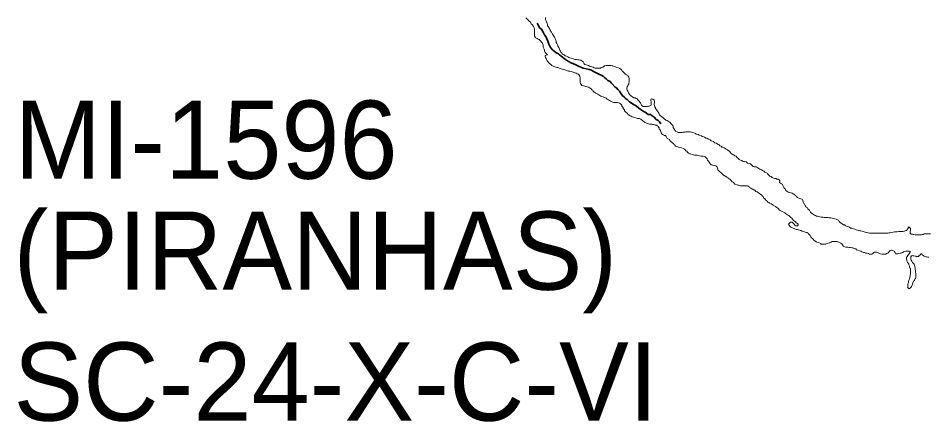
# Model space of a CAD drawing. Extents: x 553962 to 842807, y 8883888 to 9032388.
# Drawn here: x 589730 to 595557, y 8903488 to 8906068 of the extents above; entities that cross this region are included whole.
import ezdxf

# ---------------------------------------------------------------- set-up
doc = ezdxf.new("R2010")
doc.units = 0
doc.header["$LTSCALE"] = 200
doc.linetypes.add('LONG_DASH_SHORT_DASH', pattern=[9.9, 6, -1.2, 1.5, -1.2])
doc.layers.add('6', color=7, linetype='Continuous', lineweight=13)

msp = doc.modelspace()

# ---------------------------------------------------------------- linework, layer by layer
at = {"layer": '6'}
for points in [[(593090.1, 8905891.9), (593088.6, 8905896), (593087.1, 8905902), (593084.7, 8905908), (593078.2, 8905915.6), (593073.8, 8905921.6), (593069.3, 8905925.6), (593062.8, 8905931.2), (593056.9, 8905934.7), (593049.9, 8905938.3), (593043.4, 8905941.8), (593038.9, 8905945.9), (593038, 8905949.9), (593034, 8905955.4), (593033.1, 8905962.4), (593033.1, 8905966.4), (593033.2, 8905974.4), (593033.2, 8905982.9), (593033.3, 8905990.5), (593033.3, 8905996), (593032.8, 8906000), (593031.9, 8906006), (593029.9, 8906012), (593027, 8906016), (593023, 8906021.1), (593020, 8906025.6), (593012.6, 8906032.7), (593007.7, 8906042.7), (593000.7, 8906048.8), (592994.2, 8906054.8), (592990.8, 8906060.8), (592983.8, 8906064.9), (592978.9, 8906070.9)], [(593103.4, 8906072.1), (593103.9, 8906068.1), (593103.9, 8906063.6), (593104.8, 8906059.6), (593106.3, 8906055.1), (593108.3, 8906050.6), (593111.2, 8906044), (593112.7, 8906040), (593114.6, 8906034), (593116.1, 8906030), (593117.6, 8906023.9), (593118, 8906019.9), (593123, 8906013.9), (593125.5, 8906007.9), (593129.4, 8906001.8), (593131.4, 8905995.8), (593135.8, 8905989.8), (593139.3, 8905982.8), (593142.7, 8905978.7), (593146.2, 8905971.2), (593149.6, 8905966.7), (593153.1, 8905960.6), (593157, 8905952.6), (593161, 8905947.6), (593165.4, 8905939), (593168.4, 8905933), (593169.3, 8905927), (593172.3, 8905919.4), (593172.8, 8905913.9), (593176.7, 8905906.4), (593180.1, 8905897.9), (593183.1, 8905892.3), (593189.5, 8905881.3), (593192.9, 8905870.2), (593196.4, 8905864.2), (593199.8, 8905857.7), (593203.3, 8905852.1), (593207.8, 8905846.6), (593210.7, 8905840.6), (593217.7, 8905837), (593223.7, 8905834), (593230.1, 8905827.4), (593238.6, 8905824.9), (593246.1, 8905820.3), (593253.1, 8905817.3), (593260.5, 8905815.2), (593267.5, 8905812.2), (593275, 8905809.6), (593283, 8905808.1), (593287.5, 8905806.5), (593295, 8905805), (593303, 8905803.4), (593310.5, 8905802.4), (593317.5, 8905801.3), (593325, 8905799.8), (593330, 8905799.7), (593337.4, 8905796.7), (593345.4, 8905788.6), (593350.8, 8905775.6), (593355.3, 8905772.5), (593364.2, 8905771), (593371.7, 8905767.4), (593379.2, 8905765.3), (593386.7, 8905762.3), (593393.7, 8905758.8), (593401.2, 8905756.7), (593408.7, 8905754.6), (593416.1, 8905750.6)], [(593597.3, 8905501), (593592.8, 8905506.6), (593591.9, 8905512.6), (593587.4, 8905516.1), (593583.5, 8905521.7), (593577, 8905524.7), (593570.5, 8905527.8), (593564.5, 8905528.8), (593559, 8905528.8), (593551, 8905528.9), (593546.5, 8905528.9), (593540.5, 8905529), (593535.5, 8905531.5), (593527.5, 8905535.1), (593521.1, 8905538.1), (593514.1, 8905541.7), (593508.1, 8905547.2), (593499.6, 8905550.8), (593493.2, 8905556.8), (593488.2, 8905558.8), (593483.7, 8905561.4), (593476.7, 8905563.9), (593472.2, 8905566), (593465.2, 8905568), (593458.3, 8905570.6), (593451.8, 8905574.6), (593444.8, 8905578.7), (593438.3, 8905582.2), (593433.9, 8905585.7), (593426.9, 8905588.8), (593419.9, 8905593.8), (593415.4, 8905595.4), (593408.5, 8905600.9), (593406.5, 8905607.4), (593401.5, 8905610), (593397.1, 8905616), (593391.1, 8905620.6), (593386.6, 8905623.1), (593378.7, 8905626.7), (593371.7, 8905628.7), (593365.2, 8905630.8), (593360.7, 8905632.3), (593356.2, 8905632.8), (593348.2, 8905634.9), (593336.2, 8905637), (593328.3, 8905650), (593325.8, 8905654.1), (593325.4, 8905658.1), (593325.4, 8905665.1), (593325.5, 8905670.6), (593325.5, 8905677.6), (593325.6, 8905684.6), (593325.1, 8905688.6), (593324.7, 8905694.1), (593323.7, 8905698.1), (593319.2, 8905704.2), (593314.8, 8905710.7), (593307.3, 8905713.3), (593300.3, 8905717.8), (593294.3, 8905718.3), (593289.3, 8905721.4), (593280.8, 8905722.9), (593275.9, 8905725.5), (593268.9, 8905727), (593259.9, 8905729.1), (593252.4, 8905730.6), (593245.4, 8905732.2), (593240.9, 8905733.7), (593233.9, 8905735.3), (593226.9, 8905737.8), (593220, 8905739.4), (593213, 8905741.9), (593205, 8905744.5), (593197.5, 8905746), (593192.5, 8905749.1), (593183, 8905752.6), (593176.5, 8905753.7), (593169.6, 8905756.2), (593158.6, 8905759.8), (593149.6, 8905762.9), (593145.1, 8905766.4), (593137.7, 8905773), (593129.7, 8905779.5), (593125.7, 8905783.6), (593119.3, 8905790.6), (593115.8, 8905796.1), (593111.9, 8905800.7), (593110.4, 8905804.7), (593107.9, 8905809.7), (593105, 8905816.2), (593103, 8905820.3), (593102.1, 8905824.8), (593101.6, 8905828.8), (593116.1, 8905833.2), (593101.2, 8905848.3), (593097.8, 8905858.8), (593096.8, 8905863.4), (593095.4, 8905869.9), (593093.9, 8905873.9), (593090, 8905883.4), (593090.1, 8905891.9)], [(593416.1, 8905750.6), (593423.1, 8905749), (593427.1, 8905749), (593431.1, 8905749), (593438.1, 8905749.4), (593444.1, 8905749.4), (593451.6, 8905749.3), (593455.6, 8905749.3), (593459.7, 8905752.3), (593467.2, 8905754.8), (593471.2, 8905756.2), (593477.2, 8905760.2), (593482.2, 8905763.7), (593489.3, 8905765.1), (593494.3, 8905766.1), (593502.3, 8905766), (593509.3, 8905766), (593517.3, 8905765.9), (593522.3, 8905765.4), (593530.3, 8905764.3), (593535.8, 8905762.8), (593545.2, 8905759.8), (593552.7, 8905757.2), (593557.2, 8905755.7), (593565.7, 8905752.1), (593572.2, 8905751.1), (593580.2, 8905746.5), (593587.1, 8905742.4), (593592.1, 8905736.4), (593595, 8905730.4), (593599.5, 8905726.8), (593604, 8905723.8), (593610.5, 8905717.3), (593616.4, 8905711.2), (593622.9, 8905705.2), (593630.3, 8905701.1), (593633.8, 8905697.1), (593637.3, 8905690.5), (593640.7, 8905682.5), (593640.7, 8905676.5), (593640.1, 8905670.5), (593639.6, 8905664), (593639, 8905659.5), (593638, 8905654), (593638, 8905649.5), (593633.9, 8905642.5), (593631.3, 8905636), (593627.8, 8905629.5), (593625.7, 8905623), (593625.7, 8905617), (593625.7, 8905613), (593627.1, 8905609), (593631.6, 8905602.5), (593633.1, 8905598.4), (593635, 8905591.4), (593639.5, 8905585.4), (593643.4, 8905578.8), (593650.9, 8905572.8), (593655.3, 8905569.2), (593661.8, 8905565.2), (593669.3, 8905560.2), (593677.3, 8905559.1), (593685.2, 8905555), (593691.2, 8905552), (593694.7, 8905546.5), (593699.2, 8905542.4), (593702.6, 8905538.4), (593707.6, 8905532.4), (593711.5, 8905526.3), (593713.5, 8905520.8), (593716, 8905516.3), (593719.4, 8905511.2), (593723.9, 8905507.7), (593728.9, 8905503.7), (593733.4, 8905503.1), (593737.9, 8905503.1), (593742.9, 8905503.1), (593746.9, 8905503.1), (593751.4, 8905503), (593757.9, 8905503.5), (593762.9, 8905504.9), (593766.9, 8905506.4), (593770.9, 8905507.4), (593775.5, 8905510.9), (593780, 8905512.3), (593781, 8905519.3), (593781.1, 8905523.4), (593781.1, 8905527.4), (593780.6, 8905531.4), (593780.6, 8905535.4), (593778.7, 8905539.4), (593778.7, 8905543.9), (593778.7, 8905547.9), (593780.3, 8905552.9), (593791.8, 8905550.3), (593799.7, 8905543.3), (593801.7, 8905539.2), (593801.6, 8905532.7), (593801.6, 8905528.2), (593800.6, 8905521.7), (593800.5, 8905515.7)], [(594172.2, 8905128.7), (594164.2, 8905130.3), (594159.8, 8905135.8), (594155.3, 8905141.8), (594151.4, 8905147.9), (594146.9, 8905154.9), (594142, 8905161.5), (594138.5, 8905168.5), (594134.5, 8905172.5), (594130.6, 8905177.6), (594126.6, 8905181.6), (594120.1, 8905183.1), (594113.6, 8905185.2), (594105.1, 8905185.7), (594097.6, 8905186.8), (594090.6, 8905187.8), (594083.7, 8905190.4), (594075.7, 8905192.4), (594070.2, 8905193), (594062.7, 8905193), (594058.2, 8905193.1), (594049.7, 8905195.1), (594043.2, 8905197.2), (594031.7, 8905200.2), (594027.2, 8905201.8), (594019.7, 8905205.3), (594013.3, 8905211.4), (594008.3, 8905217.9), (594001.3, 8905221), (593997.4, 8905226), (593992.9, 8905230.6), (593985.5, 8905234.6), (593975, 8905238.7), (593964, 8905242.2), (593955, 8905243.8), (593950.5, 8905244.8), (593943, 8905246.9), (593936.5, 8905249.4), (593932.6, 8905255.5), (593930.6, 8905260), (593925.1, 8905263), (593920.7, 8905266.6), (593916.7, 8905270.6), (593909.7, 8905276.2), (593904.8, 8905282.2), (593900.8, 8905287.2), (593897.3, 8905292.8), (593883.4, 8905298.9), (593877.5, 8905311.4), (593873, 8905317.5), (593865.5, 8905318.5), (593858.6, 8905322.6), (593852.1, 8905325.1), (593846.1, 8905331.7), (593843.7, 8905337.2), (593841.7, 8905343.2), (593839.2, 8905349.2), (593835.8, 8905355.8), (593832.3, 8905359.8), (593831.4, 8905367.3), (593827.9, 8905371.8), (593826.5, 8905376.8), (593819.5, 8905380.4), (593814.5, 8905383.4), (593807, 8905384.5), (593802.5, 8905387), (593795, 8905388.1), (593788.5, 8905389.6), (593784.5, 8905389.7), (593776.5, 8905390.7), (593771, 8905391.2), (593763.1, 8905392.8), (593755.6, 8905395.3), (593751.1, 8905396.9), (593746.6, 8905399.4), (593740.1, 8905401), (593736.1, 8905405.5), (593729.2, 8905409), (593725.2, 8905415.1), (593718.2, 8905419.1), (593713.8, 8905422.2), (593707.8, 8905424.7), (593703.3, 8905426.2), (593693.8, 8905426.8), (593685.8, 8905428.3), (593675.3, 8905432.9), (593667.8, 8905435), (593658.3, 8905438.1), (593652.4, 8905441.6), (593645.9, 8905444.6), (593639.4, 8905448.7), (593632, 8905454.8), (593628, 8905459.3), (593620.5, 8905465.8), (593616.6, 8905469.9), (593610.1, 8905475.9), (593609.2, 8905481.4), (593605.2, 8905487.5), (593601.7, 8905491.5), (593600.8, 8905497), (593597.3, 8905501)], [(593800.5, 8905515.7), (593801, 8905510.7), (593802.4, 8905506.7), (593804.4, 8905500.7), (593807.8, 8905495.1), (593808.8, 8905491.1), (593811.8, 8905487.1), (593815.2, 8905481.6), (593818.7, 8905477), (593823.7, 8905471), (593826.1, 8905466.5), (593829.1, 8905460.9), (593831.6, 8905456.9), (593834, 8905450.9), (593840, 8905444.9), (593847.4, 8905439.3), (593854.4, 8905433.2), (593858.9, 8905429.7), (593865.8, 8905423.2), (593870.3, 8905420.6), (593874.8, 8905417.1), (593882.3, 8905414), (593890.2, 8905411), (593895.2, 8905404.9), (593902.2, 8905401.9), (593906.6, 8905395.8), (593911.6, 8905389.8), (593919.1, 8905383.2), (593921, 8905377.7), (593921.5, 8905370.2), (593926.4, 8905363.7), (593929.8, 8905356.6), (593931.3, 8905352.6), (593935.3, 8905348.6), (593939.3, 8905344.6), (593945.2, 8905341.5), (593951.7, 8905339.5), (593956.2, 8905337.9), (593966.2, 8905337.9), (593973.7, 8905337.8), (593978.2, 8905338.3), (593985.2, 8905338.8), (593990.2, 8905339.2), (593996.8, 8905340.2), (594003.3, 8905341.6), (594007.3, 8905342.1), (594013.8, 8905342.1), (594017.8, 8905342), (594022.8, 8905342), (594030.3, 8905342), (594037.3, 8905339.9), (594045.8, 8905336.8), (594053.7, 8905335.3), (594063.2, 8905330.7), (594069.2, 8905327.7), (594080.2, 8905324.1), (594088.6, 8905320), (594101.6, 8905316.9), (594107.1, 8905312.9), (594117.1, 8905308.8), (594122.6, 8905307.3), (594131.5, 8905301.7), (594141.5, 8905298.7), (594148, 8905294.6), (594157, 8905291.1), (594165.4, 8905284), (594179.4, 8905280.4), (594186.8, 8905270.8), (594198.8, 8905268.2), (594203.3, 8905265.7), (594208.2, 8905261.7), (594215.7, 8905257.6), (594220.2, 8905253.1), (594228.2, 8905249.5), (594233.1, 8905244.5), (594240.1, 8905242.9), (594247.1, 8905238.4), (594254.1, 8905234.8), (594261.5, 8905230.8), (594268, 8905227.2), (594274.5, 8905221.2), (594281, 8905218.1), (594285.4, 8905212.1), (594289.4, 8905205.6), (594296.3, 8905201.5), (594304.3, 8905195.4), (594310.8, 8905192.4), (594315.7, 8905188.8), (594323.7, 8905185.3), (594327.7, 8905179.3), (594333.7, 8905175.2), (594338.6, 8905171.2), (594343.6, 8905164.6), (594352.1, 8905161.1), (594360, 8905157.5), (594365, 8905153.5), (594371.5, 8905152.4), (594378.5, 8905151.4), (594388.5, 8905150.8), (594397.4, 8905142.2), (594411.4, 8905140.2)], [(594671.7, 8904763.9), (594678.7, 8904764.9), (594683.7, 8904764.3), (594687.6, 8904758.8), (594691.6, 8904754.8), (594694.6, 8904750.7), (594700, 8904745.7), (594706.5, 8904741.1), (594713.5, 8904740.1), (594717.5, 8904741.6), (594721.1, 8904747.1), (594721.6, 8904751.1), (594717.6, 8904756.6), (594709.2, 8904759.7), (594704.2, 8904766.2), (594696.2, 8904771.8), (594692.3, 8904775.8), (594684.8, 8904782.8), (594681.4, 8904789.4), (594674.9, 8904793.4), (594666.9, 8904800), (594660.5, 8904807), (594652.5, 8904810.1), (594647.6, 8904816.1), (594639.6, 8904818.7), (594635.1, 8904824.7), (594626.6, 8904827.8), (594619.2, 8904831.8), (594611.2, 8904835.9), (594606.7, 8904838.4), (594601.7, 8904840), (594594.8, 8904849), (594591.3, 8904853.6), (594584.8, 8904858.1), (594575.9, 8904865.2), (594560.5, 8904873.3), (594547.5, 8904881.4), (594538.5, 8904885.4), (594533.6, 8904889), (594527.1, 8904892), (594523.1, 8904899.1), (594516.2, 8904903.6), (594510.2, 8904910.2), (594505.8, 8904916.2), (594499.3, 8904920.3), (594498.3, 8904925.8), (594491.3, 8904929.8), (594489.9, 8904933.8), (594485.9, 8904937.9), (594481.9, 8904941.9), (594475.5, 8904944.9), (594467, 8904951), (594458, 8904957.1), (594451.1, 8904961.1), (594444.6, 8904967.7), (594438.6, 8904968.7), (594431.2, 8904974.3), (594425.7, 8904978.3), (594418.2, 8904981.9), (594410.7, 8904985.9), (594406.8, 8904990), (594402.3, 8904993.5), (594397.8, 8904996.5), (594390.8, 8904997.1), (594384.8, 8904997.1), (594378.8, 8904997.2), (594370.3, 8904997.2), (594363.3, 8904997.3), (594359.3, 8904997.3), (594352.3, 8904997.3), (594345.3, 8904997.9), (594339.8, 8905000.4), (594335.3, 8905001.5), (594329.8, 8905002.5), (594315.9, 8905007.1), (594305, 8905019.2), (594298.5, 8905022.7), (594294.5, 8905028.3), (594287.6, 8905034.3), (594284.6, 8905039.3), (594280.1, 8905040.9), (594273.1, 8905044.9), (594270.2, 8905049), (594263.7, 8905052), (594256.7, 8905058.1), (594249.7, 8905061.1), (594242.3, 8905067.7), (594237.8, 8905071.2), (594228.4, 8905078.8), (594223.4, 8905082.8), (594218.9, 8905086.8), (594212.5, 8905092.4), (594208, 8905098.9), (594207.1, 8905103.9), (594205.6, 8905109.5), (594203.6, 8905115), (594201.2, 8905120.5), (594194.2, 8905124.1), (594186.2, 8905126.6), (594176.7, 8905127.7), (594172.2, 8905128.7)], [(594411.4, 8905140.2), (594416.4, 8905136.6), (594420.9, 8905132.6), (594424.8, 8905128.1), (594428.8, 8905123.5), (594433.3, 8905120), (594440.3, 8905118.4), (594444.8, 8905117.9), (594452.3, 8905117.3), (594456.7, 8905114.8), (594462.7, 8905111.3), (594469.2, 8905107.2), (594475.7, 8905103.7), (594480.2, 8905101.6), (594487.1, 8905098.6), (594493.6, 8905094.6), (594501.1, 8905090), (594508.5, 8905083.4), (594515, 8905081.9), (594522, 8905077.8), (594525.5, 8905072.3), (594529.9, 8905069.3), (594533.9, 8905065.2), (594540.8, 8905058.2), (594547.8, 8905055.1), (594555.8, 8905049.6), (594564.3, 8905046.5), (594572.8, 8905043.9), (594579.8, 8905042.4), (594584.7, 8905039.9), (594592.2, 8905038.3), (594599.7, 8905033.8), (594603.7, 8905028.7), (594602.6, 8905018.2), (594613.5, 8905010.1), (594618.5, 8905006.6), (594622, 8905002.1), (594624.4, 8904995), (594627.9, 8904991), (594630.3, 8904985.5), (594634.3, 8904979.9), (594640.3, 8904975.4), (594643.2, 8904966.9), (594649.7, 8904963.3), (594656.6, 8904956.3), (594664.6, 8904953.2), (594675.6, 8904951.6), (594682.6, 8904949.6), (594690.1, 8904946), (594694.5, 8904943), (594698.5, 8904938.5), (594705.5, 8904935.4), (594708.4, 8904928.9), (594712.9, 8904926.4), (594717.4, 8904921.8), (594724.9, 8904918.3), (594732.3, 8904915.7), (594737.3, 8904914.2), (594743.8, 8904910.6), (594748.8, 8904908.6), (594750.8, 8904904.6), (594751.2, 8904900.6), (594752.7, 8904893.6), (594755.1, 8904886.5), (594758.6, 8904882.5), (594763.1, 8904875), (594766.5, 8904870.9), (594770, 8904864.4), (594773, 8904860.4), (594779.9, 8904855.8), (594782.9, 8904849.3), (594786.3, 8904845.3), (594792.8, 8904841.7), (594796.3, 8904835.7), (594797.2, 8904831.7), (594801.2, 8904827.6), (594805.2, 8904823.6), (594813.1, 8904817), (594819.1, 8904813), (594826.1, 8904808.9), (594833.1, 8904805.9), (594839.5, 8904803.3), (594845.5, 8904801.8), (594852.5, 8904799.3), (594859.5, 8904797.7), (594867.5, 8904796.2), (594875, 8904795.1), (594881.5, 8904795.1), (594888.5, 8904795), (594893.5, 8904794.5), (594900.5, 8904793.9), (594904.5, 8904793.9), (594910.5, 8904793.4), (594917.5, 8904792.8), (594925.5, 8904791.8), (594930.5, 8904791.2), (594938.5, 8904790.2), (594948, 8904788.6), (594956, 8904786.1), (594964.9, 8904783), (594971.9, 8904779.4)], [(595281.9, 8904559.6), (595274.9, 8904559.6), (595270.4, 8904559.7), (595261.9, 8904559.7), (595256.4, 8904560.2), (595248.4, 8904561.8), (595241.9, 8904564.3), (595233.9, 8904568.9), (595225.9, 8904570), (595221.5, 8904571.5), (595214.4, 8904571.6), (595210.4, 8904571.6), (595203.4, 8904567.1), (595198.9, 8904563.1), (595191.8, 8904559.7), (595187.8, 8904559.7), (595183.8, 8904559.7), (595177.3, 8904559.8), (595170.4, 8904562.8), (595161.9, 8904564.9), (595153.9, 8904566.4), (595144.9, 8904570), (595138.4, 8904571.1), (595128.9, 8904574.1), (595123, 8904577.7), (595113, 8904580.7), (595103, 8904584.8), (595095.5, 8904587.8), (595089.6, 8904593.4), (595079.1, 8904596), (595072.1, 8904599), (595064.1, 8904600.6), (595056.6, 8904602.1), (595047.6, 8904603.2), (595039.6, 8904604.2), (595031.6, 8904604.8), (595027.1, 8904604.8), (595019.1, 8904605.9), (595012.1, 8904607.9), (595008.2, 8904612), (595005.7, 8904619), (595001.3, 8904625), (594993.8, 8904629.1), (594985.8, 8904634.7), (594977.3, 8904638.2), (594972.8, 8904638.7), (594967.9, 8904639.8), (594959.9, 8904640.3), (594951.3, 8904640.4), (594947.3, 8904640.4), (594939.8, 8904639.5), (594931.8, 8904635.5), (594927.8, 8904635), (594923.3, 8904631.1), (594918.8, 8904631.1), (594909.2, 8904627.6), (594902.7, 8904625.2), (594898.7, 8904624.2), (594893.7, 8904623.2), (594886.7, 8904622.8), (594879.7, 8904622.8), (594872.2, 8904622.9), (594865.7, 8904623.4), (594865.7, 8904627.4), (594856.2, 8904631.5), (594849.3, 8904635.1), (594840.8, 8904635.6), (594836.3, 8904639.1), (594828.8, 8904645.2), (594821.9, 8904649.2), (594817.9, 8904655.8), (594812.9, 8904659.3), (594806, 8904663.9), (594802, 8904669.4), (594801, 8904674.4), (594797.1, 8904678.9), (594792.6, 8904685.5), (594785.7, 8904691.1), (594783.7, 8904695.6), (594778.7, 8904697.1), (594771.7, 8904698.7), (594762.7, 8904702.7), (594753.2, 8904703.8), (594747.8, 8904706.8), (594740.3, 8904709.9), (594735.8, 8904710.4), (594729.8, 8904712.9), (594723.3, 8904715.5), (594715.8, 8904717), (594709.3, 8904718.1), (594704.8, 8904719.6), (594699.9, 8904721.2), (594695.4, 8904722.7), (594689.4, 8904725.7), (594684.4, 8904728.8), (594677.9, 8904730.3), (594673.4, 8904732.8), (594669, 8904735.4), (594667.5, 8904739.4), (594660.1, 8904752), (594671.7, 8904763.9)], [(594971.9, 8904779.4), (594979.4, 8904775.9), (594983.3, 8904769.3), (594991.3, 8904760.8), (594996.3, 8904756.8), (595003.2, 8904753.2), (595010.7, 8904747.1), (595017.7, 8904746.1), (595022.7, 8904742.6), (595031.6, 8904739), (595037.1, 8904735.9), (595043.6, 8904734.9), (595049.1, 8904731.9), (595057.1, 8904726.8), (595064.6, 8904725.8), (595074.5, 8904721.7), (595083, 8904718.6), (595092.5, 8904715.6), (595100, 8904714), (595108, 8904710.4), (595116.5, 8904709.4), (595122.4, 8904708.3), (595130.9, 8904707.3), (595137.4, 8904704.7), (595149.4, 8904701.2), (595160.9, 8904698.1), (595177.4, 8904694), (595182.9, 8904694.4), (595186.9, 8904694.4), (595194.9, 8904694.3), (595208.4, 8904694.3), (595222.9, 8904694.2), (595234.4, 8904694.1), (595239.4, 8904694.1), (595246.9, 8904694), (595250.9, 8904694), (595260.4, 8904693.9), (595267.4, 8904693.9), (595278.4, 8904693.8), (595283.9, 8904693.8), (595295.4, 8904693.7), (595301.4, 8904695.2), (595310.4, 8904695.1), (595320, 8904699), (595329.5, 8904700.5), (595338.5, 8904701.4), (595347.5, 8904702.3), (595354, 8904703.3), (595365.5, 8904704.2), (595375.5, 8904704.2), (595384, 8904704.6), (595391, 8904705.1), (595398.1, 8904706), (595402.1, 8904706.5), (595410.1, 8904709.9), (595415.6, 8904711.9), (595420.2, 8904718.9), (595422.2, 8904724.4), (595429.8, 8904733.3), (595440.7, 8904723.8), (595440.7, 8904717.3), (595439.1, 8904712.3), (595437.6, 8904706.8), (595437.5, 8904702.8), (595437.5, 8904698.8), (595438.5, 8904694.7), (595441, 8904690.7), (595445.4, 8904688.2), (595452.4, 8904686.6), (595456.9, 8904685.6), (595461.4, 8904684.6), (595470.9, 8904683), (595476.9, 8904683), (595485.9, 8904682.9), (595490.4, 8904682.9), (595497.4, 8904682.8), (595501.9, 8904682.8), (595509.9, 8904683.2), (595514.4, 8904684.2), (595520.9, 8904685.2), (595527.5, 8904688.6), (595536, 8904690.1), (595547, 8904690.5), (595556.5, 8904690.4), (595567.5, 8904689.9)], [(595458, 8904502.8), (595463.5, 8904496.3), (595465.4, 8904489.8), (595466.9, 8904483.2), (595468.3, 8904479.2), (595469.8, 8904470.2), (595470.2, 8904465.2), (595470.7, 8904461.2), (595471.2, 8904456.7), (595471.6, 8904450.2), (595473.1, 8904442.7), (595473.6, 8904438.7), (595473.5, 8904434.6), (595474, 8904430.6), (595474, 8904426.1), (595473.9, 8904419.6), (595473.8, 8904412.6), (595473.3, 8904408.6), (595471.3, 8904404.1), (595468.8, 8904399.1), (595466.2, 8904394.6), (595464.7, 8904390.1), (595460.2, 8904386.7), (595458.1, 8904381.7), (595456.1, 8904377.2), (595454, 8904369.2), (595451, 8904362.2), (595448.4, 8904357.7), (595446.4, 8904353.2), (595441.8, 8904346.7), (595430.8, 8904337.8), (595423.8, 8904347.3), (595423.4, 8904353.9), (595423.4, 8904358.4), (595423.5, 8904365.4), (595425, 8904373.4), (595426.6, 8904378.9), (595427.6, 8904385.9), (595429.7, 8904391.9), (595430.7, 8904396.9), (595433.2, 8904401.4), (595435.8, 8904407.3), (595436.8, 8904413.3), (595437.9, 8904417.8), (595438.4, 8904424.9), (595439.5, 8904430.9), (595439.5, 8904436.9), (595439.6, 8904441.4), (595439.6, 8904447.9), (595439.7, 8904454.9), (595439.7, 8904458.9), (595439.7, 8904464.9), (595438.8, 8904468.9), (595434.8, 8904478), (595433.9, 8904482.5), (595430.9, 8904488), (595430.4, 8904492), (595429, 8904496), (595425.5, 8904502.6), (595420.6, 8904507.1), (595419.1, 8904512.6), (595416.6, 8904516.6), (595416.2, 8904520.6), (595415.2, 8904527.2), (595415.2, 8904533.2), (595415.3, 8904538.2), (595418.8, 8904543.7), (595422.4, 8904550.1), (595427.4, 8904556.6), (595431, 8904561.1), (595434.5, 8904566.6), (595437.1, 8904572.1), (595441.1, 8904576.1), (595434.1, 8904578.1), (595429.1, 8904579.1), (595422.6, 8904579.2), (595417.6, 8904579.2), (595409.6, 8904579.3), (595403.1, 8904575.8), (595395.1, 8904574.4), (595391, 8904570.9), (595387, 8904567.4), (595382.5, 8904567.4), (595378, 8904566.5), (595374, 8904565), (595364, 8904563.6), (595358.9, 8904562.6), (595352.4, 8904562.1), (595345.4, 8904562.7), (595341, 8904571.2), (595337, 8904575.2), (595336.6, 8904579.2), (595330.6, 8904581.3), (595322.6, 8904584.3), (595318.1, 8904584.9), (595310.6, 8904581.9), (595306.5, 8904578.9), (595298.5, 8904571), (595294.4, 8904566.5), (595286.4, 8904563.1), (595281.9, 8904559.6)], [(595557.3, 8904539.7), (595550.4, 8904540.8), (595543.4, 8904541.8), (595538.4, 8904542.4), (595532.9, 8904543.9), (595527.9, 8904546.9), (595521.4, 8904551.5), (595516.9, 8904553.5), (595515.5, 8904557.5), (595511, 8904561.6), (595506.5, 8904562.1), (595504, 8904557.6), (595500.9, 8904553.1), (595495.9, 8904550.7), (595492.4, 8904543.7), (595485.3, 8904543.7), (595480.3, 8904543.2), (595473.9, 8904546.3), (595469.4, 8904547.3), (595462.4, 8904548.9), (595455.4, 8904549.9), (595450.9, 8904550.4), (595445.9, 8904549.5), (595442.3, 8904542), (595442.3, 8904536.5), (595441.7, 8904529), (595442.2, 8904525), (595444.7, 8904520.4), (595448.6, 8904513.9), (595453.1, 8904506.9), (595458, 8904502.8)]]:
    msp.add_lwpolyline(points, dxfattribs=at)
at = {"layer": '6', "linetype": 'LONG_DASH_SHORT_DASH', "lineweight": 35}
for points in [[(593256.3, 8905790.4), (593250.3, 8905791), (593244.3, 8905795.5), (593238.8, 8905799), (593232.9, 8905804.1), (593223.4, 8905810.1), (593213, 8905818.7), (593203.5, 8905826.3), (593193.1, 8905833.8), (593187.6, 8905840.3), (593178.6, 8905843.9), (593170.7, 8905848.4), (593160.2, 8905856.5), (593148.8, 8905866.6), (593136.9, 8905881.2), (593125, 8905902.7), (593119.2, 8905922.3), (593112.3, 8905937.3), (593106.8, 8905950.4), (593097.9, 8905962.9), (593089.1, 8905979.5), (593078.2, 8905998.6), (593068.2, 8906005.6), (593052.9, 8906031.8), (593050.1, 8906036.3)], [(593843, 8905393.6), (593834.2, 8905405.5), (593824.8, 8905415.1), (593812.3, 8905421.2), (593800.4, 8905435.2), (593787.5, 8905444.8), (593776, 8905451.9), (593762, 8905452.4), (593741.6, 8905467.1), (593736.6, 8905469.6), (593709.2, 8905486.8), (593700.8, 8905493.8), (593683.4, 8905507.9), (593666.5, 8905517.5), (593652, 8905526.1), (593641.1, 8905534.2), (593634.1, 8905541.2), (593626.7, 8905547.8), (593618.7, 8905553.3), (593612.7, 8905559.3), (593605.3, 8905567.9), (593598.3, 8905569.9), (593594.8, 8905575.9), (593583.5, 8905592), (593577.5, 8905602.1), (593567.6, 8905611.6), (593558.2, 8905623.7), (593549.7, 8905627.7), (593528.3, 8905650.4), (593523.9, 8905655.9), (593517.4, 8905663.9), (593504, 8905670.5), (593492, 8905679.6), (593482.1, 8905688.2), (593472.7, 8905696.7), (593459.7, 8905703.3), (593445.2, 8905711.4), (593427.8, 8905719), (593412.4, 8905727.6), (593397.9, 8905735.1), (593383.4, 8905739.7), (593365, 8905744.3), (593345.5, 8905748.9), (593329.5, 8905754.5), (593314.6, 8905762.6), (593299.1, 8905769.2), (593283.7, 8905775.8), (593268.7, 8905782.9), (593262.8, 8905785.9), (593256.3, 8905790.4)]]:
    msp.add_lwpolyline(points, dxfattribs=at)

# ---------------------------------------------------------------- texts
at = {"layer": '6'}
for s, p in [('MI-1596', (589704.6, 8905041.6)), ('(PIRANHAS)', (589699.3, 8904332)), ('SC-24-X-C-VI', (589699.3, 8903494.9))]:
    msp.add_text(s, height=500, dxfattribs=at).set_placement(p)

doc.saveas('drawing.dxf')
